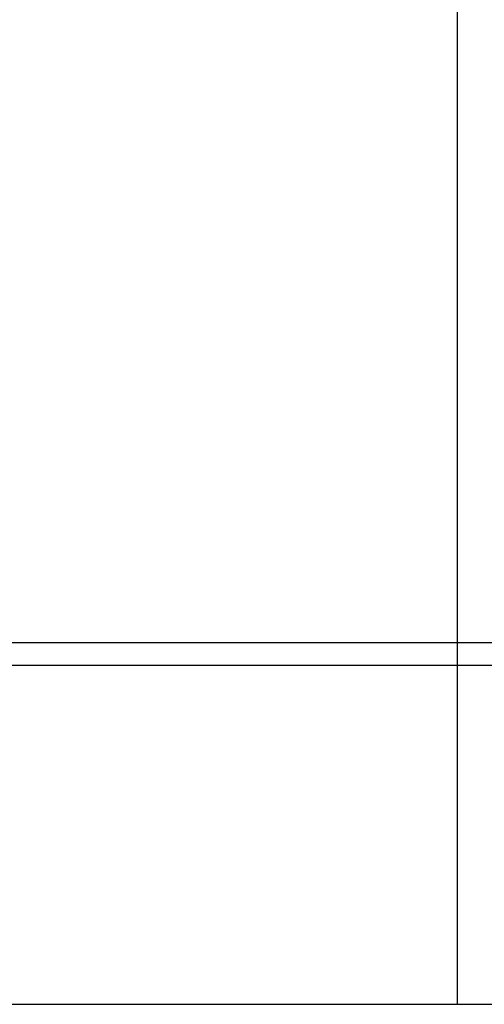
# Model space of a CAD drawing. Header units: millimetres. Extents: x 28600 to 181045, y -399112 to -163690.
# Tile 373 of 482: x 73398 to 73424, y -194640 to -194585. Entities that reach past the tile are written whole.
import ezdxf

# ---------------------------------------------------------------- set-up
doc = ezdxf.new("R2010")
doc.units = ezdxf.units.MM
doc.layers.get('0').update_dxf_attribs({"color": 8})
doc.layers.add('!! 0_ Istn-sciany', color=8, linetype='Continuous')
doc.layers.add('!! 2 ZABUDOWA GK-MDF', color=8, linetype='Continuous')

msp = doc.modelspace()

# ---------------------------------------------------------------- linework, layer by layer
at = {"layer": '!! 0_ Istn-sciany'}
msp.add_lwpolyline([(73219.42327, -194639.5883), (73521.42327, -194639.5883)], dxfattribs=at)
at = {"layer": '!! 2 ZABUDOWA GK-MDF'}
for points in [[(73422.42657, -194502.5883), (73422.42657, -194639.5883)], [(73219.42327, -194619.5883), (73525.42987, -194619.5883)], [(73219.42327, -194620.8383), (73525.42987, -194620.8383)]]:
    msp.add_lwpolyline(points, dxfattribs=at)
msp.add_lwpolyline([(73322.42657, -194619.5883), (73422.42657, -194619.5883)])

doc.saveas('drawing.dxf')
